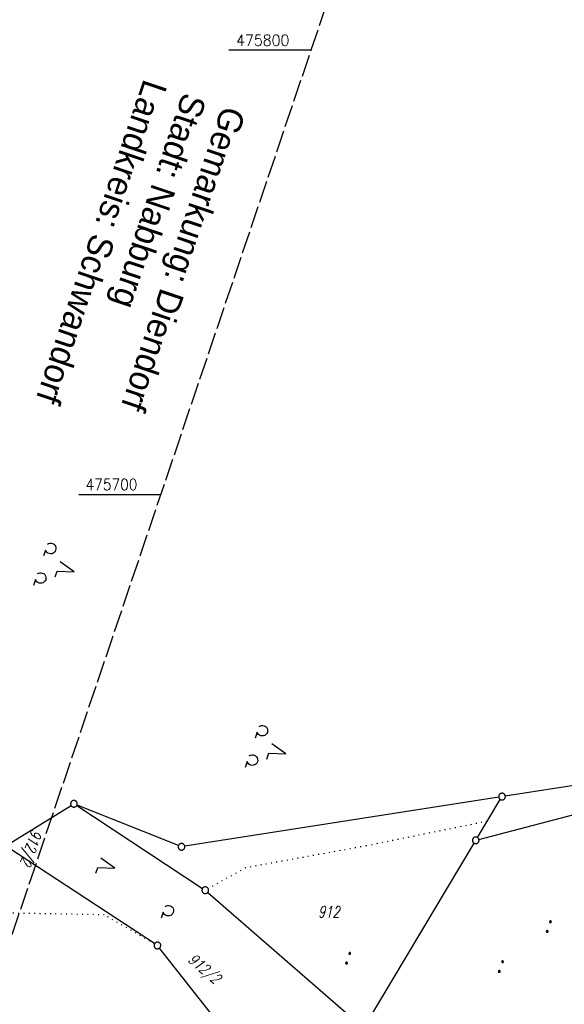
# Model space of a CAD drawing. Extents: x 510526 to 513920, y 467229 to 478797.
# Tile 350 of 467: x 512329 to 512451, y 475585 to 475807. Entities that reach past the tile are written whole.
import ezdxf

# ---------------------------------------------------------------- set-up
doc = ezdxf.new("R2010")
doc.units = 0
doc.header["$LTSCALE"] = 10
doc.header["$MEASUREMENT"] = 0
for name, pattern in [('LT00', [0]), ('LT14', [0.6, 0.5, -0.1]), ('PUNKTX2_STR', [0.6, 0.1, -0.5])]:
    doc.linetypes.add(name, pattern=pattern)
doc.layers.get('0').update_dxf_attribs({"linetype": 'LT00'})
doc.layers.add('-BLATT_89-RAND', color=7, linetype='LT14', plot=False)
for name, color, linetype in [('DFK_FLUR_NR', 250, 'LT00'), ('DFK_GZPKT', 250, 'LT00'), ('DFK_KATASTER', 250, 'LT00'), ('DFK_NUTZUNG', 250, 'LT00'), ('DFK_NUTZUNGSGRENZE', 70, 'PUNKTX2_STR'), ('GRENZNAME', 250, 'Continuous'), ('V89_RASTER', 250, 'LT00')]:
    doc.layers.add(name, color=color, linetype=linetype)
doc.styles.get("Standard").update_dxf_attribs({"font": 'romans.shx'})
doc.styles.add('UNIR-H', font='unir_h.shx', dxfattribs={"width": 0.8})

# ---------------------------------------------------------------- blocks, each defined once
blk = doc.blocks.new('SYMB7212')
at = {"color": 0, "linetype": 'ByBlock'}
blk.add_line((0.07, -0.1), (0.21, -0.1), dxfattribs=at)
for points in [[(-0.119836, 0.00627), (-0.114449, 0.036077), (-0.101769, 0.063585), (-0.082606, 0.087042), (-0.05818, 0.104953), (-0.030047, 0.116177), (0, 0.12)], [(-0.068816, -0.098308), (-0.091239, -0.077945), (-0.107849, -0.052617), (-0.117589, -0.023936), (-0.119836, 0.00627)], [(0, 0.12), (0.030047, 0.116177), (0.05818, 0.104953), (0.082606, 0.087041), (0.101769, 0.063585), (0.114449, 0.036077), (0.119836, 0.00627)], [(0.119836, 0.00627), (0.117589, -0.023936), (0.107849, -0.052617), (0.091239, -0.077945), (0.068816, -0.098308)]]:
    blk.add_lwpolyline(points, dxfattribs=at)
blk = doc.blocks.new('SYMB7222')
at = {"color": 0, "linetype": 'ByBlock'}
blk.add_line((0, 0.185), (-0.11, -0.185), dxfattribs=at)
blk.add_lwpolyline([(0.25, -0.185), (0.11, -0.185), (0, 0.185)], dxfattribs=at)
blk = doc.blocks.new('SYMB7112')
at = {"color": 0, "linetype": 'ByBlock'}
for p, q in [((-0.13, 0.012919), (-0.13, -0.012919)), ((-0.125, -0.017105), (-0.125, 0.017105)), ((-0.12, 0.019164), (-0.12, -0.019164)), ((-0.115, -0.019796), (-0.115, 0.019796)), ((-0.11, 0.019164), (-0.11, -0.019164)), ((-0.105, -0.017105), (-0.105, 0.017105)), ((-0.1, 0.012919), (-0.1, -0.012919)), ((-0.095, -0.000126), (-0.095, 0.000146)), ((0.1, 0.012919), (0.1, -0.012919)), ((0.105, -0.017105), (0.105, 0.017105)), ((0.11, 0.019164), (0.11, -0.019164)), ((0.115, -0.019796), (0.115, 0.019796)), ((0.12, 0.019164), (0.12, -0.019164)), ((0.125, -0.017105), (0.125, 0.017105)), ((0.13, 0.012919), (0.13, -0.012919)), ((0.135, -0.000126), (0.135, 0.000146))]:
    blk.add_line(p, q, dxfattribs=at)
for points in [[(-0.095, 0), (-0.096981, 0.008678), (-0.10253, 0.015637), (-0.11055, 0.019499), (-0.11945, 0.019499), (-0.12747, 0.015637), (-0.133019, 0.008678), (-0.135, 0)], [(-0.135, 0), (-0.133019, -0.008678), (-0.12747, -0.015637), (-0.11945, -0.019499), (-0.11055, -0.019499), (-0.10253, -0.015637), (-0.096981, -0.008678), (-0.095, 0)], [(0.135, 0), (0.133019, 0.008678), (0.12747, 0.015637), (0.11945, 0.019499), (0.11055, 0.019499), (0.10253, 0.015637), (0.096981, 0.008678), (0.095, 0)], [(0.095, 0), (0.096981, -0.008678), (0.10253, -0.015637), (0.11055, -0.019499), (0.11945, -0.019499), (0.12747, -0.015637), (0.133019, -0.008678), (0.135, 0)]]:
    blk.add_lwpolyline(points, dxfattribs=at)
blk = doc.blocks.new('SYMB7201')
at = {"color": 0, "linetype": 'ByBlock'}
for p, q in [((0, 0.385), (-0.11, 0.015)), ((-0.255, -0.385), (-0.115, -0.385)), ((0.445, -0.385), (0.585, -0.385))]:
    blk.add_line(p, q, dxfattribs=at)
for points in [[(0.25, 0.015), (0.11, 0.015), (0, 0.385)], [(-0.393816, -0.383308), (-0.416239, -0.362945), (-0.432849, -0.337617), (-0.442589, -0.308936), (-0.444836, -0.27873), (-0.439449, -0.248923), (-0.426769, -0.221415), (-0.407606, -0.197958), (-0.38318, -0.180047), (-0.355047, -0.168823), (-0.325, -0.165), (-0.294953, -0.168823), (-0.26682, -0.180047), (-0.242394, -0.197959), (-0.223231, -0.221415), (-0.210551, -0.248923), (-0.205164, -0.27873), (-0.207411, -0.308936), (-0.21715, -0.337617), (-0.233761, -0.362945), (-0.256184, -0.383308)], [(0.306185, -0.383308), (0.283761, -0.362945), (0.267151, -0.337617), (0.257411, -0.308936), (0.255164, -0.27873), (0.260552, -0.248923), (0.273231, -0.221415), (0.292394, -0.197958), (0.31682, -0.180047), (0.344953, -0.168823), (0.375, -0.165), (0.405047, -0.168823), (0.43318, -0.180047), (0.457606, -0.197959), (0.476769, -0.221415), (0.489449, -0.248923), (0.494836, -0.27873), (0.492589, -0.308936), (0.48285, -0.337617), (0.466239, -0.362945), (0.443816, -0.383308)]]:
    blk.add_lwpolyline(points, dxfattribs=at)
blk = doc.blocks.new('SYMB7010')
at = {"color": 0, "linetype": 'ByBlock'}
for points in [[(-0.031408, 0.499213), (-0.093728, 0.49134), (-0.15457, 0.475719), (-0.212975, 0.452595), (-0.268021, 0.422333), (-0.31884, 0.385411), (-0.36463, 0.342411), (-0.40467, 0.29401), (-0.438329, 0.240973), (-0.465074, 0.184136), (-0.484486, 0.124395), (-0.496256, 0.062692), (-0.5002, 0)], [(-0.5002, 0), (-0.496256, -0.062692), (-0.484486, -0.124395), (-0.465075, -0.184136), (-0.438329, -0.240973), (-0.404671, -0.29401), (-0.36463, -0.342411), (-0.31884, -0.385411), (-0.268021, -0.422333), (-0.212975, -0.452595), (-0.154571, -0.475719), (-0.093728, -0.49134), (-0.031408, -0.499213), (0.031408, -0.499213)], [(0.5002, 0), (0.496256, 0.062692), (0.484485, 0.124395), (0.465074, 0.184136), (0.438329, 0.240973), (0.40467, 0.29401), (0.36463, 0.342411), (0.31884, 0.385411), (0.268021, 0.422333), (0.212975, 0.452595), (0.15457, 0.475719), (0.093728, 0.49134), (0.031408, 0.499213), (-0.031408, 0.499213)], [(0.031408, -0.499213), (0.093728, -0.491341), (0.15457, -0.475719), (0.212975, -0.452595), (0.268021, -0.422333), (0.31884, -0.385411), (0.36463, -0.342411), (0.404671, -0.294011), (0.438329, -0.240974), (0.465075, -0.184136), (0.484486, -0.124395), (0.496256, -0.062692), (0.500201, 0)]]:
    blk.add_lwpolyline(points, dxfattribs=at)

msp = doc.modelspace()

# ---------------------------------------------------------------- linework, layer by layer
at = {"layer": '-BLATT_89-RAND'}
msp.add_lwpolyline([(512293.56, 476398.61), (511997.32, 475522.33), (512269.2, 475430.42), (512565.44, 476306.7), (512293.56, 476398.61)], dxfattribs=at)
at = {"layer": 'DFK_KATASTER'}
for p, q in [((512464.14, 475636.21), (512437.86, 475632.12)), ((512436.38, 475631.88), (512365.7, 475620.82)), ((512431.93, 475622.34), (512467.83, 475631.83)), ((512326.03, 475621.27), (512340.11, 475629.98)), ((512341.38, 475629.96), (512369.69, 475611.33)), ((512364.26, 475620.98), (512341.45, 475630.09)), ((512431.59, 475622.79), (512436.73, 475631.36)), ((512406.38, 475580.52), (512430.82, 475621.51)), ((512358.92, 475598.89), (512326.02, 475620.47)), ((512370.89, 475610.43), (512405.43, 475580.37)), ((512374.72, 475579.23), (512360.01, 475597.89))]:
    msp.add_line(p, q, dxfattribs=at)
at = {"layer": 'DFK_NUTZUNGSGRENZE', "ltscale": 0.2}
for p, q in [((512433.77, 475626.43), (512406.57, 475620.9)), ((512406.57, 475620.9), (512379.38, 475615.95)), ((512379.38, 475615.95), (512370.98, 475611.28)), ((512347.59, 475605.38), (512323.64, 475605.79)), ((512358.9, 475598.85), (512347.59, 475605.38))]:
    msp.add_line(p, q, dxfattribs=at)
at = {"layer": 'V89_RASTER'}
for p, q in [((512394.14, 475800), (512375.64, 475800)), ((512341.84, 475700), (512360.34, 475700))]:
    msp.add_line(p, q, dxfattribs=at)

# ---------------------------------------------------------------- block references
at = {"layer": 'DFK_GZPKT', "xscale": 1.499999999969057, "yscale": 1.5, "zscale": 1.5, "rotation": 251.2881100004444}
for p in [(512437.12, 475632), (512340.75, 475630.37), (512431.2, 475622.15), (512364.96, 475620.7), (512370.32, 475610.92), (512359.55, 475598.48)]:
    msp.add_blockref('SYMB7010', p, dxfattribs=at)
at = {"layer": 'DFK_NUTZUNG', "xscale": 10, "yscale": 10, "zscale": 10, "rotation": 251.28826}
for name, p in [('SYMB7201', (512337.16, 475683.85)), ('SYMB7201', (512384.82, 475642.85)), ('SYMB7222', (512348.21, 475616.51)), ('SYMB7212', (512361.99, 475606.32)), ('SYMB7112', (512447.66, 475602.73)), ('SYMB7112', (512402.48, 475595.6)), ('SYMB7112', (512436.87, 475593.74))]:
    msp.add_blockref(name, p, dxfattribs=at)

# ---------------------------------------------------------------- texts
at = {"layer": 'DFK_FLUR_NR', "oblique": 13.754, "width": 0.75}
for s, rotation, p in [('912/2', 251.3214, (512331.28, 475624.81)), ('912', -0.0003, (512395.72, 475604.8)), ('912/2', -40.4761, (512366.21, 475595))]:
    msp.add_text(s, height=2.5, rotation=rotation, dxfattribs=at).set_placement(p)
at = {"layer": 'GRENZNAME', "insert": (512379.51, 475785.99), "char_height": 5.6, "width": 89.3696, "attachment_point": 1, "rotation": 251.3214, "style": 'UNIR-H'}
msp.add_mtext('{\\W1;Gemarkung: Diendorf\\PStadt: Nabburg\\PLandkreis: Schwandorf}', dxfattribs=at)
at = {"layer": 'V89_RASTER'}
for s, width, p in [(' 475800', 0.934, (512375.64, 475801)), (' 475700', 0.905, (512341.84, 475701))]:
    msp.add_text(s, height=2.5, rotation=359.9996, dxfattribs=dict(at, width=width)).set_placement(p)

doc.saveas('drawing.dxf')
